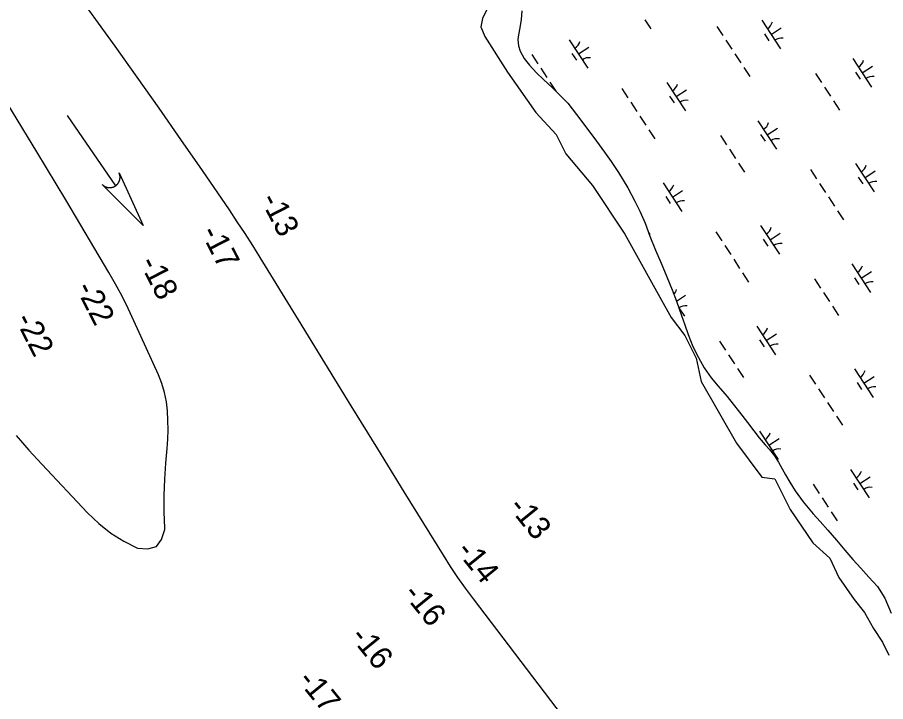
# Model space of a CAD drawing. Extents: x 3945642 to 3966284, y 206476 to 228921.
# Drawn here: x 3952255 to 3953528, y 222143 to 223146 of the extents above; entities that cross this region are included whole.
import ezdxf

# ---------------------------------------------------------------- set-up
doc = ezdxf.new("R2010")
doc.units = 0
for name, color, linetype in [('V-RIVR-EDGE', 7, 'Continuous'), ('V-RIVR-RANG', 7, 'Continuous'), ('V-STRM-FLOW', 7, 'Continuous'), ('V-TOPO-DPTH', 7, 'Continuous'), ('V-TOPO-MINR', 7, 'Continuous'), ('V-WETL-SWMP', 7, 'Continuous')]:
    doc.layers.add(name, color=color, linetype=linetype)

msp = doc.modelspace()

# ---------------------------------------------------------------- linework, layer by layer
at = {"layer": 'V-RIVR-EDGE'}
msp.add_lwpolyline([(3952943.8, 223158.2), (3952936.6, 223143.9), (3952934.3, 223132), (3952940.2, 223117.8), (3952973.4, 223065.6), (3953015, 223006.2), (3953044.7, 222974.1), (3953058.9, 222945.6), (3953098.1, 222899.3), (3953145.6, 222828.1), (3953196.6, 222735.5), (3953213.3, 222705.8), (3953233.4, 222679.7), (3953250.1, 222646.5), (3953257.2, 222612), (3953309.4, 222521.8), (3953346.2, 222471.9), (3953365.2, 222469.6), (3953387.8, 222424.5), (3953421, 222375.8), (3953446, 222353.2), (3953459, 222324.7), (3953481.6, 222292.7), (3953497, 222273.7), (3953510.1, 222249.9), (3953523.1, 222229.8), (3953532.6, 222210.8)], dxfattribs=at)
at = {"layer": 'V-STRM-FLOW'}
msp.add_line((3952327.6, 223001.9), (3952398.8, 222898.9), dxfattribs=at)
msp.add_lwpolyline([(3952404, 222917.7), (3952439.1, 222840.7), (3952379.3, 222900.7), (3952380.5, 222899.7), (3952381.7, 222898.8), (3952382.2, 222898.5), (3952382.6, 222898.2), (3952383.2, 222897.9), (3952383.7, 222897.6), (3952384.2, 222897.4), (3952384.9, 222897.2), (3952385.6, 222896.9), (3952386, 222896.8), (3952386.6, 222896.6), (3952387.3, 222896.5), (3952387.8, 222896.4), (3952388.5, 222896.3), (3952388.9, 222896.3), (3952389.3, 222896.2), (3952389.9, 222896.2), (3952390.4, 222896.2), (3952390.9, 222896.2), (3952391.3, 222896.3), (3952391.9, 222896.3), (3952392.5, 222896.4), (3952392.9, 222896.5), (3952393.5, 222896.6), (3952393.9, 222896.7), (3952394.3, 222896.8), (3952394.6, 222896.9), (3952395.1, 222897.1), (3952395.6, 222897.2), (3952396.1, 222897.4), (3952396.5, 222897.6), (3952396.9, 222897.8), (3952397.4, 222898.1), (3952397.7, 222898.3), (3952398.2, 222898.6), (3952398.8, 222898.9), (3952399, 222899), (3952399.2, 222899.2), (3952399.5, 222899.5), (3952399.8, 222899.7), (3952400, 222899.9), (3952400.3, 222900.1), (3952400.6, 222900.4), (3952400.8, 222900.6), (3952401.1, 222900.9), (3952401.3, 222901.1), (3952401.5, 222901.3), (3952402, 222901.8), (3952402.2, 222902.1), (3952402.3, 222902.3), (3952402.6, 222902.7), (3952402.8, 222903), (3952403, 222903.3), (3952403.2, 222903.7), (3952403.4, 222904), (3952403.6, 222904.3), (3952403.7, 222904.6), (3952403.9, 222904.9), (3952404, 222905.2), (3952404.2, 222905.6), (3952404.3, 222905.9), (3952404.5, 222906.3), (3952404.6, 222906.8), (3952404.8, 222907.2), (3952404.9, 222907.6), (3952405, 222908), (3952405, 222908.3), (3952405.1, 222908.6), (3952405.2, 222909.1), (3952405.2, 222909.2), (3952405.2, 222909.5), (3952405.3, 222909.7), (3952405.3, 222910), (3952405.3, 222910.5), (3952405.4, 222910.8), (3952405.4, 222911.1), (3952405.4, 222911.5), (3952405.4, 222911.9), (3952405.4, 222912.1), (3952405.3, 222912.5), (3952405.3, 222913), (3952405.3, 222913.3), (3952405.2, 222913.5), (3952405.2, 222913.7), (3952405.2, 222914), (3952405.1, 222914.3), (3952405, 222914.6), (3952405, 222914.9), (3952404.9, 222915.2), (3952404.8, 222915.6), (3952404.7, 222915.9), (3952404.6, 222916.2), (3952404.5, 222916.7), (3952404.3, 222917), (3952404.2, 222917.2), (3952404.1, 222917.5), (3952404.1, 222917.6)], close=True, dxfattribs=at)
at = {"layer": 'V-TOPO-DPTH'}
msp.add_lwpolyline([(3952252.9, 222532.7), (3952271.7, 222511.6), (3952290.8, 222490.7), (3952357.6, 222419.6), (3952374.1, 222404.1), (3952391.7, 222390), (3952410.8, 222378.2), (3952431, 222367.8), (3952446.3, 222366.9), (3952458.6, 222370.4), (3952466.2, 222380.6), (3952470.9, 222395.2), (3952470.8, 222397.2), (3952470.1, 222421), (3952470.1, 222444.9), (3952471.1, 222468.7), (3952472.6, 222492.5), (3952474.5, 222513.7), (3952475.3, 222527.5), (3952475.8, 222541.3), (3952475.6, 222555.1), (3952474.9, 222568.9), (3952473.3, 222582.5), (3952470.7, 222595.9), (3952466.6, 222609), (3952461.6, 222621.8), (3952425.7, 222701.2), (3952417.2, 222719.2), (3952408.3, 222737), (3952398.8, 222754.5), (3952388.9, 222771.8), (3952325.7, 222878.5), (3952283.6, 222948.8), (3952241, 223018.8)], dxfattribs=at)
at = {"layer": 'V-TOPO-MINR'}
for points in [[(3953313.4, 221780.9), (3952923.6, 222293.3), (3952912, 222309), (3952900.8, 222324.9), (3952889.9, 222341.1), (3952879.4, 222357.6), (3952822.1, 222450.2), (3952783.1, 222513.2), (3952744.3, 222576.2), (3952705.5, 222639.3), (3952666.8, 222702.4), (3952610.8, 222793.9), (3952599.9, 222811.5), (3952588.7, 222829), (3952577.3, 222846.3), (3952565.7, 222863.5), (3952526.2, 222921.2), (3952494.5, 222967), (3952462.7, 223012.7), (3952430.5, 223058.2), (3952398.1, 223103.5), (3952335.3, 223190.9)], [(3952252.9, 222532.7), (3952271.7, 222511.6), (3952290.8, 222490.7), (3952357.6, 222419.6), (3952374.1, 222404.1), (3952391.7, 222390), (3952410.8, 222378.2), (3952431, 222367.8), (3952446.3, 222366.9), (3952458.6, 222370.4), (3952466.2, 222380.6), (3952470.9, 222395.2), (3952470.8, 222397.2), (3952470.1, 222421), (3952470.1, 222444.9), (3952471.1, 222468.7), (3952472.6, 222492.5), (3952474.5, 222513.7), (3952475.3, 222527.5), (3952475.8, 222541.3), (3952475.6, 222555.1), (3952474.9, 222568.9), (3952473.3, 222582.5), (3952470.7, 222595.9), (3952466.6, 222609), (3952461.6, 222621.8), (3952425.7, 222701.2), (3952417.2, 222719.2), (3952408.3, 222737), (3952398.8, 222754.5), (3952388.9, 222771.8), (3952325.7, 222878.5), (3952283.6, 222948.8), (3952241, 223018.8)]]:
    msp.add_lwpolyline(points, dxfattribs=at)
at = {"layer": 'V-WETL-SWMP'}
for p, q in [((3952994.4, 223155.5), (3952993.3, 223142.7)), ((3952993.3, 223142.7), (3952991.5, 223130.6)), ((3953174.7, 223142.2), (3953183.5, 223128.8)), ((3953346.2, 223141.6), (3953373.6, 223099.8)), ((3952991.5, 223130.6), (3952989.6, 223120.3)), ((3953280.4, 223132.5), (3953289.2, 223119.1)), ((3953350.1, 223121.5), (3953356.7, 223111.5)), ((3953359.9, 223120.7), (3953374.9, 223130.6)), ((3952989.6, 223120.3), (3952988.6, 223113.4)), ((3952988.6, 223113.4), (3952989.4, 223104)), ((3953064, 223113), (3953091.4, 223071.2)), ((3953293.5, 223112.4), (3953302.3, 223099.1)), ((3952989.4, 223104), (3952992.2, 223096.1)), ((3952992.2, 223096.1), (3952997.7, 223085.5)), ((3953077.7, 223092.1), (3953092.7, 223102)), ((3952997.7, 223085.5), (3953005.7, 223075.6)), ((3953009.3, 223091.2), (3953018, 223077.8)), ((3953067.9, 223092.9), (3953074.5, 223082.9)), ((3953306.7, 223092.4), (3953315.5, 223079)), ((3953479.8, 223085.4), (3953507.2, 223043.6)), ((3953005.7, 223075.6), (3953015.9, 223064.5)), ((3953022.4, 223071.1), (3953031.2, 223057.7)), ((3953319.8, 223072.3), (3953328.6, 223058.9)), ((3953493.5, 223064.5), (3953508.5, 223074.4)), ((3953015.9, 223064.5), (3953026.2, 223054.8)), ((3953425.1, 223063.6), (3953433.8, 223050.2)), ((3953483.7, 223065.3), (3953490.3, 223055.3)), ((3953026.2, 223054.8), (3953039.2, 223042.6)), ((3953035.6, 223051), (3953044.3, 223037.7)), ((3953207, 223050.5), (3953234.4, 223008.7)), ((3953039.2, 223042.6), (3953050.9, 223030.9)), ((3953141.2, 223041.4), (3953150, 223028)), ((3953220.7, 223029.6), (3953235.8, 223039.4)), ((3953438.2, 223043.5), (3953447, 223030.1)), ((3953050.9, 223030.9), (3953061.8, 223019.9)), ((3953061.8, 223019.9), (3953081, 222995.2)), ((3953154.4, 223021.3), (3953163.2, 223007.9)), ((3953211, 223030.4), (3953217.6, 223020.3)), ((3953451.4, 223023.4), (3953460.1, 223010)), ((3953081, 222995.2), (3953103.9, 222964.2)), ((3953167.6, 223001.2), (3953176.3, 222987.8)), ((3953340.6, 222994.3), (3953368, 222952.4)), ((3953180.7, 222981.1), (3953189.5, 222967.8)), ((3953354.3, 222973.4), (3953369.4, 222983.2)), ((3953285.9, 222972.4), (3953294.7, 222959)), ((3953344.6, 222974.1), (3953351.2, 222964.1)), ((3953103.9, 222964.2), (3953115.8, 222948.3)), ((3953115.8, 222948.3), (3953125.5, 222934.6)), ((3953299.1, 222952.4), (3953307.9, 222939)), ((3953125.5, 222934.6), (3953136.4, 222918.6)), ((3953312.2, 222932.3), (3953321, 222918.9)), ((3953483.7, 222931.7), (3953511.1, 222889.9)), ((3953136.4, 222918.6), (3953149.8, 222896)), ((3953417.9, 222922.6), (3953426.7, 222909.2)), ((3953497.4, 222910.8), (3953512.5, 222920.7)), ((3953487.7, 222911.6), (3953494.2, 222901.6)), ((3953149.8, 222896), (3953160, 222876.6)), ((3953201.5, 222903.1), (3953228.9, 222861.3)), ((3953215.2, 222882.2), (3953230.2, 222892.1)), ((3953431.1, 222902.5), (3953439.8, 222889.1)), ((3953205.4, 222883), (3953212, 222873)), ((3953444.2, 222882.5), (3953453, 222869.1)), ((3953160, 222876.6), (3953167.3, 222861.9)), ((3953167.3, 222861.9), (3953175.1, 222844.1)), ((3953457.4, 222862.4), (3953466.1, 222849)), ((3953175.1, 222844.1), (3953182, 222825.3)), ((3953344.6, 222840.6), (3953372, 222798.8)), ((3953180.1, 222830.5), (3953181.9, 222827.7)), ((3953278.8, 222831.5), (3953287.5, 222818.1)), ((3953358.3, 222819.7), (3953373.3, 222829.5)), ((3953182, 222825.3), (3953190.5, 222804.4)), ((3953348.5, 222820.5), (3953355.1, 222810.4)), ((3953190.5, 222804.4), (3953198.7, 222785.7)), ((3953291.9, 222811.4), (3953300.7, 222798)), ((3953305.1, 222791.3), (3953313.8, 222777.9)), ((3953198.7, 222785.7), (3953207.2, 222765.3)), ((3953478.1, 222784.3), (3953505.5, 222742.5)), ((3953207.2, 222765.3), (3953215, 222746.3)), ((3953318.2, 222771.2), (3953327, 222757.8)), ((3953482.1, 222764.2), (3953488.7, 222754.2)), ((3953491.8, 222763.4), (3953506.9, 222773.3)), ((3953423.5, 222762.5), (3953432.2, 222749.1)), ((3953215, 222746.3), (3953221.3, 222729.9)), ((3953436.6, 222742.4), (3953445.4, 222729.1)), ((3953221.3, 222729.9), (3953234.2, 222738.4)), ((3953221.3, 222729.9), (3953228.7, 222708.6)), ((3953224.7, 222719.9), (3953232.8, 222707.6)), ((3953449.8, 222722.4), (3953458.5, 222709)), ((3953228.7, 222708.6), (3953233.4, 222695.1)), ((3953233.4, 222695.1), (3953238.1, 222681)), ((3953339, 222693.2), (3953366.4, 222651.4)), ((3953238.1, 222681), (3953245, 222663.6)), ((3953352.7, 222672.3), (3953367.8, 222682.1)), ((3953245, 222663.6), (3953253.6, 222647.3)), ((3953284.3, 222671.4), (3953293.1, 222658)), ((3953343, 222673.1), (3953349.5, 222663)), ((3953297.5, 222651.3), (3953306.2, 222637.9)), ((3953253.6, 222647.3), (3953261.9, 222632.2)), ((3953261.9, 222632.2), (3953272.1, 222617.3)), ((3953310.6, 222631.2), (3953319.4, 222617.8)), ((3953482.1, 222630.7), (3953509.5, 222588.8)), ((3953272.1, 222617.3), (3953282.5, 222605.1)), ((3953416.3, 222621.5), (3953425.1, 222608.1)), ((3953495.8, 222609.7), (3953510.8, 222619.6)), ((3953282.5, 222605.1), (3953295.3, 222590.3)), ((3953429.4, 222601.5), (3953438.2, 222588.1)), ((3953486, 222610.5), (3953492.6, 222600.5)), ((3953295.3, 222590.3), (3953304.5, 222579)), ((3953304.5, 222579), (3953313.8, 222567.2)), ((3953442.6, 222581.4), (3953451.4, 222568)), ((3953313.8, 222567.2), (3953325.1, 222552.2)), ((3953455.7, 222561.3), (3953464.5, 222547.9)), ((3953325.1, 222552.2), (3953334.6, 222539.9)), ((3953334.6, 222539.9), (3953342.5, 222529.6)), ((3953342.9, 222539.5), (3953370.3, 222497.7)), ((3953342.5, 222529.6), (3953351.4, 222519.2)), ((3953356.6, 222518.6), (3953371.7, 222528.5)), ((3953351.4, 222519.2), (3953357.6, 222512.4)), ((3953357.6, 222512.4), (3953364.8, 222503)), ((3953364.8, 222503), (3953370.9, 222493.9)), ((3953370.9, 222493.9), (3953376.1, 222484.3)), ((3953376.1, 222484.3), (3953381, 222475.4)), ((3953381, 222475.4), (3953387.4, 222464.5)), ((3953476.5, 222483.3), (3953503.9, 222441.5)), ((3953490.2, 222462.4), (3953505.3, 222472.2)), ((3953387.4, 222464.5), (3953395, 222452)), ((3953421.8, 222461.4), (3953430.6, 222448.1)), ((3953480.5, 222463.2), (3953487.1, 222453.1)), ((3953395, 222452), (3953406.8, 222435.9)), ((3953406.8, 222435.9), (3953421.7, 222418.3)), ((3953435, 222441.4), (3953443.8, 222428)), ((3953448.1, 222421.3), (3953456.9, 222407.9)), ((3953421.7, 222418.3), (3953432, 222406.7)), ((3953432, 222406.7), (3953443.3, 222394)), ((3953443.3, 222394), (3953455.9, 222379.4)), ((3953455.9, 222379.4), (3953467.8, 222364.8)), ((3953467.8, 222364.8), (3953479.7, 222351.3)), ((3953479.7, 222351.3), (3953491.3, 222338.5)), ((3953491.3, 222338.5), (3953503.4, 222325.4)), ((3953503.4, 222325.4), (3953515.7, 222311.4)), ((3953515.7, 222311.4), (3953526.6, 222294.4)), ((3953526.6, 222294.4), (3953535.7, 222272.7))]:
    msp.add_line(p, q, dxfattribs=at)
for centre, start, end in [((3953344.9, 223144), 302.4575, 344.0011), ((3953062.7, 223115.4), 302.4575, 344.0011), ((3953375.2, 223097.8), 82.4574, 124.0011), ((3953093, 223069.1), 82.4574, 124.0011), ((3953478.5, 223087.7), 302.4575, 344.0011), ((3953508.8, 223041.5), 82.4574, 124.0011), ((3953205.8, 223052.8), 302.4575, 344.0011), ((3953236.1, 223006.6), 82.4574, 124.0011), ((3953339.4, 222996.6), 302.4575, 344.0011), ((3953369.7, 222950.4), 82.4574, 124.0011), ((3953482.5, 222934.1), 302.4575, 344.0011), ((3953512.7, 222887.8), 82.4574, 124.0011), ((3953200.3, 222905.4), 302.4575, 344.0011), ((3953230.5, 222859.2), 82.4574, 124.0011), ((3953343.3, 222842.9), 302.4575, 344.0011), ((3953373.6, 222796.7), 82.4574, 124.0011), ((3953476.9, 222786.7), 302.4575, 344.0011), ((3953507.2, 222740.5), 82.4574, 124.0011), ((3953204.2, 222751.7), 318.6102, 344.0011), ((3953234.5, 222705.5), 82.4574, 123.7983), ((3953337.8, 222695.5), 302.4575, 344.0011), ((3953368, 222649.3), 82.4574, 124.0011), ((3953480.8, 222633), 302.4575, 344.0011), ((3953511.1, 222586.8), 82.4574, 124.0011), ((3953341.7, 222541.8), 302.4575, 344.0011), ((3953372, 222495.6), 82.4574, 124.0011), ((3953475.3, 222485.6), 302.4575, 344.0011), ((3953505.6, 222439.4), 82.4574, 124.0011)]:
    msp.add_arc(centre, 17.6, start, end, dxfattribs=at)

# ---------------------------------------------------------------- texts
at = {"layer": 'V-RIVR-RANG'}
for s, rotation, p in [('-13', 297.1976, (3952610.4, 222879)), ('-17', 297.1976, (3952522.8, 222831)), ('-18', 297.1976, (3952433, 222786.3)), ('-22', 297.1976, (3952339.7, 222749.1)), ('-22', 297.1976, (3952250.7, 222703.3)), ('-13', 309.0459, (3952973.6, 222427.8)), ('-14', 309.0459, (3952897.1, 222363.4)), ('-16', 309.0459, (3952819.3, 222300.5)), ('-16', 309.0459, (3952741.6, 222237.5)), ('-17', 309.0459, (3952664.6, 222173.7))]:
    msp.add_text(s, height=33.5, rotation=rotation, dxfattribs=at).set_placement(p)

doc.saveas('drawing.dxf')
